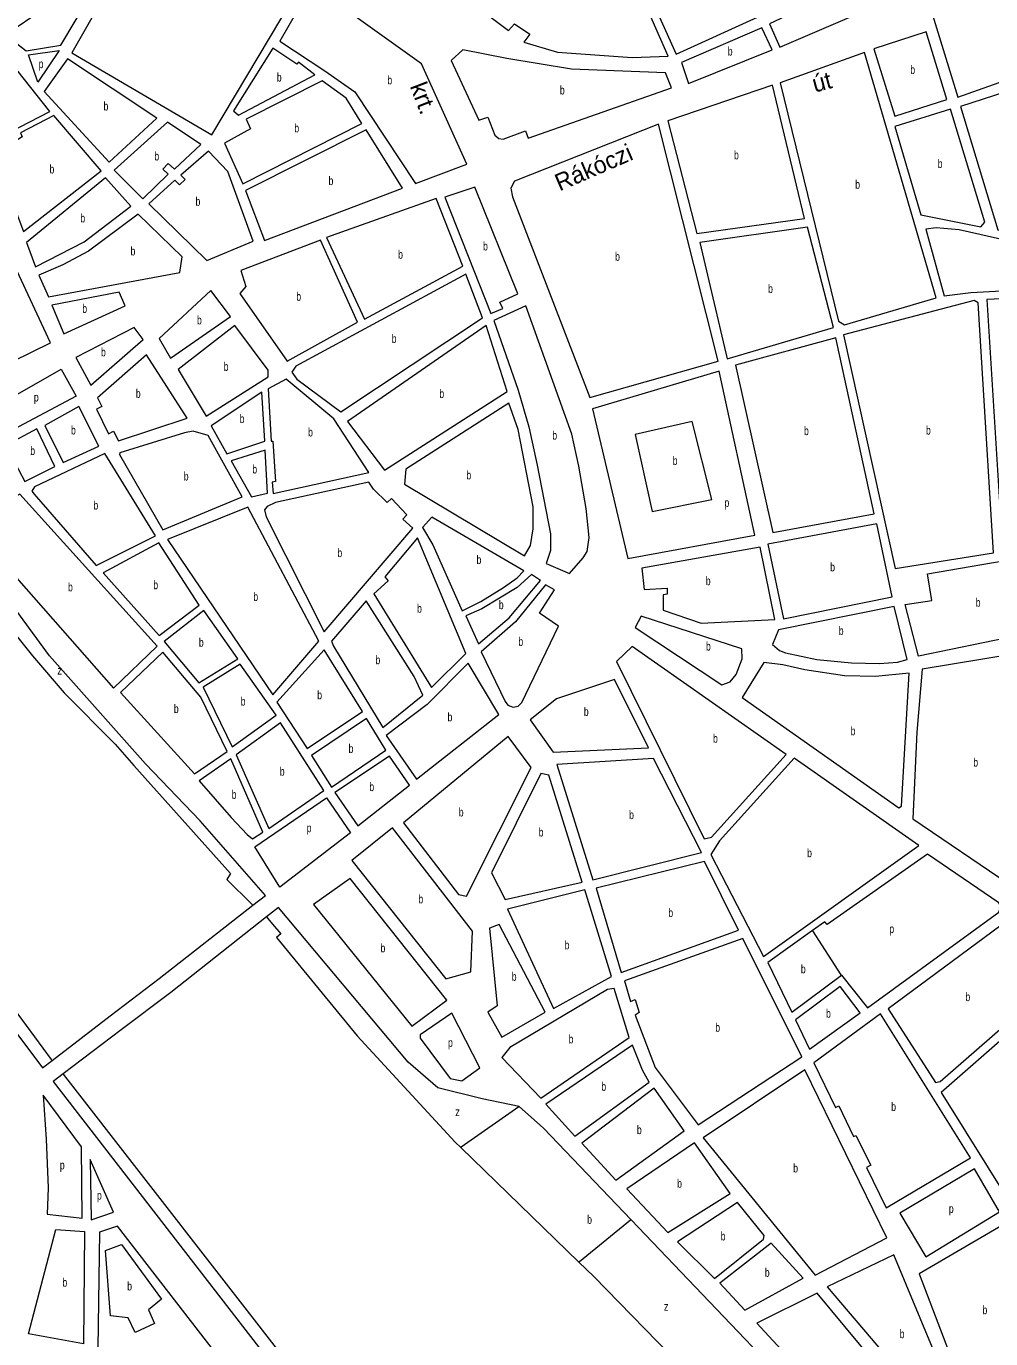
# Model space of a CAD drawing. Extents: x 639657 to 671642, y 222838 to 252123.
# Drawn here: x 650406 to 651529, y 237569 to 239098 of the extents above; entities that cross this region are included whole.
import ezdxf
from ezdxf.enums import TextEntityAlignment as Align

# ---------------------------------------------------------------- set-up
doc = ezdxf.new("R2010")
doc.units = 0
doc.header["$LTSCALE"] = 4
for name, color, linetype, lineweight in [('1', 7, 'Continuous', 13), ('21', 7, 'Continuous', 13), ('5', 7, 'Continuous', 13)]:
    doc.layers.add(name, color=color, linetype=linetype, lineweight=lineweight)
doc.layers.add('22', color=7, linetype='Continuous')
doc.layers.add('7', color=7, linetype='Continuous')

msp = doc.modelspace()

# ---------------------------------------------------------------- linework, layer by layer
at = {"layer": '1'}
for p, q in [((651335.9, 238054.94), (651321.786, 238044.772)), ((650435.975, 237893.286), (650503.669, 237945.254)), ((650516.475, 237929.011), (650448.665, 237877.763)), ((650424.791, 237884.701), (650435.975, 237893.286)), ((650448.665, 237877.763), (650437.005, 237868.951))]:
    msp.add_line(p, q, dxfattribs=at)
for points in [[(651181.04, 239275.82), (651090.38, 239226.7), (651162.83, 239065.19), (651257.81, 239108.41)], [(650729.9, 239152.49), (650574.42, 239242.31), (650527.3, 239186.86), (650458.88, 239066.9), (650621.89, 238971.19)], [(650982.54, 239168.4), (650941.33, 239112.42), (650967.71, 239092.62), (650974.67, 239100.69), (650992.44, 239088.38), (650985.48, 239079.23), (651024.73, 239067.52), (651111.51, 239061.31), (651153.7, 239063.02), (651083.4, 239222.92), (651039.4, 239200.78), (651016.39, 239167.41), (651002.39, 239178.66), (650991.15, 239163.59)], [(651579.84, 239163.76), (651460.08, 239116.05), (651490.98, 239015.18), (651611.18, 239057.9)], [(651392.54, 239157.65), (651271.8, 239100.39), (651283.68, 239073.49), (651411.42, 239128.69)], [(650405.77, 239069.07), (650446.15, 239075.89), (650481.78, 239135.71), (650467.8, 239142.65), (650426.75, 239117.9), (650382.01, 239087.64)], [(650738.51, 239145.53), (650701.09, 239080.44), (650753.82, 239045.67), (650788.65, 239021.32), (650859.22, 238914.61), (650919.02, 238937.07), (650866.06, 239054.02)], [(651262.68, 239096.07), (651169.11, 239055.39), (651177.28, 239031.22), (651274.57, 239070.32)], [(651454.24, 239091.34), (651393.06, 239071.31), (651417.45, 238992.98), (651478.09, 239012.46)], [(650361.62, 239077.38), (650311.72, 239059.52), (650333.85, 239020.37), (650363.01, 238962.43), (650433.28, 238998.61), (650395.01, 239046.85)], [(650721.03, 239053.63), (650693.05, 239072.36), (650647.06, 238999.19), (650652.98, 238994.37), (650742.13, 239041.35), (650722.98, 239056.1)], [(650408.275, 239064.5), (650444.346, 239069.421), (650419.218, 239032.488)], [(650454.06, 239059.9), (650426.77, 239021.69), (650502.56, 238939.45), (650557.92, 238990.89)], [(650956.34, 238966.93), (650961.54, 238966.23), (650987.34, 238975.88), (650990.63, 238967.51), (651157.57, 239025.96), (651150.53, 239043.67), (651040.91, 239047.68), (650965.65, 239060.38), (650914.58, 239070.45), (650900.64, 239058.06), (650932.99, 238988.37), (650943.33, 238992.07), (650951.7, 238970.97)], [(651382.33, 239066.99), (651284.13, 239031.84), (651352.03, 238754.39), (651359.03, 238750.11), (651465.83, 238781.52)], [(651663.28, 239059.1), (651494.23, 239004.44), (651537.59, 238860.64), (651675.72, 238830.92), (651669.2, 239054.82)], [(650778.48, 239014.09), (650750.63, 239034.07), (650662.12, 238989.56), (650666.99, 238978.29), (650636.96, 238961.56), (650658.03, 238914.35), (650796.92, 238984.48)], [(651275.01, 239029.13), (651153.19, 238987.48), (651186.85, 238856.54), (651312.49, 238874.04)], [(651482.42, 239001.19), (651417.48, 238981.16), (651447.84, 238878.14), (651517.71, 238864.35), (651522.53, 238869.73)], [(650401.13, 238968.98), (650368.42, 238948.48), (650402.51, 238858.88), (650493.08, 238929.52), (650438.13, 238993.79), (650398.97, 238973.81)], [(650570.28, 238986.09), (650508.13, 238930.06), (650541.52, 238896.85), (650570.99, 238925.39), (650565.06, 238931.29), (650571.3, 238937.93), (650578.49, 238931.32), (650609.37, 238960.14)], [(651142.46, 238983.69), (650974.52, 238917.22), (650970.24, 238909.16), (650972.42, 238898.96), (651062.22, 238665.6), (651211.97, 238707.86)], [(650801.66, 238977.28), (650661.28, 238906.3), (650683.46, 238848.35), (650843.96, 238909.23)], [(650579.06, 238918.43), (650548.52, 238890.96), (650616.38, 238825.07), (650670.26, 238847.58), (650640.63, 238928.7), (650618.18, 238952.38), (650586.03, 238924.36), (650590.93, 238919.48), (650584.45, 238913.08)], [(650498.12, 238921.1), (650406.3, 238845.99), (650416.59, 238817.55), (650473.44, 238846.71), (650527.58, 238888.22)], [(650928.22, 238910.24), (650893.34, 238898.87), (650946.89, 238763.12), (650960.84, 238769.06), (650957.57, 238776.57), (650978.52, 238786.3)], [(650883.14, 238897.23), (650755.42, 238851.77), (650799.73, 238756.81), (650914.51, 238818.35)], [(650448.27, 238819.79), (650420.37, 238807.9), (650431.72, 238782.68), (650584.73, 238811.02), (650587.36, 238829.29), (650536.2, 238879.11), (650478.31, 238835.98)], [(651315.75, 238863.84), (651190.64, 238845.81), (651222.17, 238710.57), (651346.14, 238746.86)], [(651465.61, 238863.15), (651453.8, 238861.51), (651474.96, 238783.7), (651506.1, 238787.53), (651636.07, 238794.84), (651641.97, 238798.61), (651644.61, 238812.04), (651643.51, 238822.78), (651638.66, 238827.6), (651492.47, 238860.53)], [(650748.45, 238848.52), (650655.62, 238813.36), (650661.58, 238794.58), (650654.62, 238786.5), (650709.62, 238707.69), (650791.68, 238753.03)], [(650392.41, 238818.56), (650326.36, 238789.11), (650350.49, 238745.7), (650370.56, 238755.66), (650376.5, 238745.47), (650372.74, 238743.85), (650390.56, 238707.91), (650434.01, 238728.97)], [(650720.96, 238686.78), (650772.09, 238648.78), (650937.29, 238758.34), (650917.76, 238809.23), (650719.85, 238701.81), (650715.03, 238694.82)], [(650513.89, 238788.27), (650435.51, 238773.02), (650449.56, 238739.76), (650520.91, 238772.18)], [(650620.77, 238790.17), (650560.77, 238734.15), (650573.72, 238711.09), (650643.95, 238759.62)], [(651636.1, 238784.64), (651524.92, 238779.53), (651542.84, 238487.81), (651594.92, 238497.52)], [(650987.69, 238772.36), (650950.67, 238755.07), (650978.82, 238674.04), (650991.29, 238631.1), (651001.08, 238586.55), (651016.34, 238506.56), (651016.39, 238487.22), (651011.6, 238472.17), (651038.49, 238460.42), (651054.56, 238478.73), (651059.37, 238486.26), (651061.47, 238502.38), (651058.16, 238536.21), (651049.43, 238585.6), (651041.27, 238622.64)], [(651509.89, 238778.41), (651357.98, 238738.3), (651417.81, 238466.2), (651532.71, 238484.74), (651514.73, 238775.74)], [(650531.73, 238746.96), (650463.6, 238711.87), (650480.88, 238679.68), (650541.97, 238733.02)], [(650648.81, 238749.43), (650582.89, 238698.22), (650615.26, 238643.52), (650687.65, 238689.37), (650687.63, 238697.43)], [(650941.73, 238749.11), (650780.18, 238637.52), (650823.31, 238580.7), (650965.94, 238672.39)], [(651348.86, 238735.05), (651231.85, 238703.08), (651275.36, 238508.26), (651393.47, 238530.04)], [(650545.78, 238715.31), (650488.98, 238665.2), (650493.84, 238655.01), (650487.51, 238651.76), (650501.76, 238623), (650507.61, 238626.25), (650513.29, 238614.78), (650593.25, 238641.31)], [(650446.703, 238698.521), (650463.978, 238667.089), (650378.386, 238621.512), (650362.681, 238650.587)], [(651213.07, 238696.05), (651065.48, 238652.18), (651106.78, 238477.77), (651254.42, 238504.99)], [(650708.78, 238686.64), (650687.69, 238675.41), (650691.08, 238614.72), (650693.23, 238614.73), (650696.04, 238567.47), (650692.13, 238567), (650693.39, 238553.49), (650805.05, 238577.96), (650764.06, 238640.7)], [(650683.64, 238614.65), (650680.18, 238671.63), (650621.2, 238632.26), (650639.65, 238599.82)], [(650968.12, 238658.97), (650848.01, 238581.84), (650846.45, 238564.65), (650986.33, 238481.23), (650993.28, 238493.07), (650996.45, 238512.41), (650996.38, 238538.19), (650978.69, 238628.23)], [(650466.98, 238654.94), (650427.3, 238632.81), (650448.9, 238589.9), (650490.21, 238608.81)], [(650418.17, 238629.03), (650382.24, 238609.59), (650404.38, 238567.76), (650439.24, 238585.04)], [(650514.4, 238599.2), (650565.13, 238511.25), (650657.42, 238549.64), (650617.6, 238621.23), (650600.27, 238626.29), (650590.07, 238624.12), (650514.94, 238600.82)], [(650415.16, 238552.75), (650487.36, 238469.68), (650556.56, 238504.25), (650497.21, 238600.23), (650415.38, 238561.5), (650412.46, 238556.5)], [(650644.35, 238591.55), (650668.16, 238549.67), (650686.85, 238554), (650684.28, 238604.26)], [(650398.51, 238552.7), (650361.5, 238532.73), (650394.48, 238455.47), (650507.63, 238326.86), (650558.52, 238375.88)], [(650685.41, 238526.62), (650752.92, 238392.51), (650856.26, 238513.11), (650844.41, 238523.82), (650849.23, 238528.67), (650831.45, 238547.96), (650826.1, 238543.11), (650810.48, 238558.64), (650805.08, 238566.68), (650696.11, 238543.3), (650686.45, 238538.43), (650683.24, 238534.67)], [(650664.04, 238537.77), (650570.54, 238499.99), (650692.96, 238319.3), (650746.5, 238381.75)], [(650878.24, 238526.06), (650867.53, 238514.21), (650879.41, 238493.83), (650913.46, 238417.12), (650935.45, 238427.92), (650961.72, 238444.1), (650977.81, 238455.42), (650985.31, 238463.5)], [(651396.72, 238518.23), (651269.49, 238494.82), (651287.99, 238407.88), (651414.68, 238433.43)], [(650560.34, 238496.2), (650495.44, 238461.11), (650560.64, 238388.24), (650607.3, 238423.79)], [(650827.42, 238451.8), (650810.81, 238436.71), (650877.71, 238327.86), (650917.89, 238367.18), (650861.66, 238501.84), (650823.65, 238456.62)], [(651260.9, 238491.04), (651122.92, 238466.53), (651125.68, 238441.84), (651152.53, 238443.51), (651152.55, 238436.53), (651147.72, 238435.45), (651147.76, 238417.73), (651191.85, 238402.8), (651277.78, 238406.78)], [(651571.17, 238459.81), (651590.39, 238459.81), (651595.72, 238395.4), (651445.03, 238364.08), (651429.479, 238424.492), (651460.65, 238429.11), (651455.81, 238460.08), (651568.77, 238479.54)], [(650936.55, 238419.33), (650917.77, 238411.22), (650932.77, 238378.76), (650968.4, 238408.78), (651004.67, 238452.27), (650994.45, 238459.23), (650977.84, 238444.15)], [(650975.8, 238404.39), (650935.61, 238369.37), (650963.7, 238311.44), (650966.93, 238307.15), (650972.85, 238305.02), (650978.75, 238306.11), (650983.04, 238310.41), (651025.77, 238399.16), (651003.7, 238414.14), (651021.35, 238441.58), (651010.6, 238447.46)], [(650612.78, 238417.5), (650566.56, 238381.27), (650606.98, 238333.04), (650652.11, 238361.22)], [(650801.7, 238428.63), (650761.54, 238381.79), (650763.71, 238375.89), (650821.22, 238281.1), (650867.81, 238318.62), (650857.8, 238340.69)], [(651420.8, 238357.19), (651432.07, 238360.45), (651416.86, 238422.16), (651281.936, 238394.935), (651275.18, 238377.77), (651283.25, 238370.81), (651290.24, 238368.14), (651326.79, 238360.18), (651367.08, 238356.52), (651399.85, 238355.53)], [(651239.2, 238372.85), (651122, 238410.68), (651115.05, 238397.78), (651216.22, 238330.91), (651225.88, 238334.15), (651232.84, 238342.76), (651239.77, 238361.04)], [(650564.99, 238368.91), (650515.7, 238322.05), (650601.9, 238227.21), (650639.96, 238253.09), (650609.17, 238316.39)], [(650752.98, 238371.57), (650697.82, 238310.72), (650732.88, 238256.57), (650797.52, 238299.96)], [(651111.53, 238375.55), (651093.57, 238357.9), (651195.63, 238151.36), (651204.22, 238153.53), (651290.88, 238249.78)], [(651593.17, 238372.66), (651449.29, 238349.21), (651443.04, 238275.63), (651438.48, 238174.66), (651550.95, 238098.69), (651560.61, 238100.87)], [(650654.85, 238354.93), (650611.83, 238328.22), (650645.86, 238258.48), (650696.78, 238295.68)], [(650872.93, 238307.97), (650825.22, 238271.86), (650860.28, 238220.92), (650956.22, 238296.38), (650920.61, 238355.9)], [(651265.03, 238356.8), (651239.89, 238315.93), (651422.33, 238187.51), (651425.55, 238189.67), (651434.26, 238344.34), (651395.06, 238340.48), (651359.07, 238341.47), (651312.86, 238348.33), (651287.06, 238354.17)], [(651023.59, 238314.5), (650992.75, 238289.97), (651019.53, 238252.4), (651130.67, 238257.53), (651090.94, 238336.95)], [(650702.18, 238286.56), (650650.18, 238249.36), (650688.55, 238163.52), (650752.35, 238207.74)], [(650802.07, 238291.67), (650738.11, 238248.65), (650761.47, 238211.53), (650824.85, 238254.84)], [(650967.02, 238270.57), (650845.16, 238170.25), (650909.47, 238086.73), (650918.61, 238084.6), (650993.97, 238234.65)], [(650829.05, 238247.69), (650765.25, 238205.63), (650792.21, 238166.49), (650852.24, 238213.92)], [(650644.28, 238244.51), (650607.29, 238219.17), (650644.47, 238176.3), (650663.32, 238156.47), (650669.25, 238151.66), (650681.58, 238159.21)], [(651136.3, 238245.21), (651024.04, 238237.95), (651065.75, 238103.77), (651192.35, 238135.45)], [(651203.2, 238133.12), (651264.74, 238014.57), (651445.45, 238143.93), (651300.15, 238245.62), (651213.36, 238149.26)], [(651005.27, 238227.7), (650947.7, 238111.78), (650963.58, 238080.85), (651053.4, 238101.05), (651014.41, 238225.57)], [(650755.423, 238199.372), (650783.576, 238158.678), (650701.125, 238095.028), (650672.07, 238142.176)], [(650832.45, 238164.42), (650785.27, 238126.16), (650894.68, 237988.4), (650923.67, 237996.53), (650925.69, 238043.8)], [(651195.7, 238125.04), (651069.54, 238094.11), (651098.79, 237995.89), (651235.66, 238045.11)], [(650783.18, 238105.21), (650740.28, 238075.02), (650855.07, 237933.51), (650895.82, 237963.69)], [(651056.65, 238091.93), (650966.46, 238069.68), (651019.93, 237953.8), (651087.53, 237991.03)], [(650945.56, 238047.61), (650954.4, 237956.9), (650943.64, 237949.65), (650959.7, 237920.41), (651010.35, 237949.65), (650956.83, 238051.93)], [(651549.89, 238057.18), (651409.94, 237953.7), (651464.96, 237867.9), (651470.33, 237868.98), (651618.8, 237998.27), (651618.78, 238007.4), (651612.85, 238014.37)], [(651240.52, 238035.46), (651102.58, 237986.23), (651109.63, 237962.08), (651114.99, 237964.24), (651119.87, 237949.21), (651115.04, 237945.98), (651138.29, 237885.34), (651188.42, 237818.33), (651309.09, 237897.59)], [(651641.88, 238005.31), (651471.43, 237856.1), (651554.5, 237723.1), (651603.16, 237707.06), (651679, 237983.38)], [(650969.02, 237908.55), (650959.91, 237896.71), (651005.16, 237849.56), (651108.12, 237920.18), (651090.79, 237977.07), (651082.73, 237975.98)], [(651353.97, 237979.7), (651302, 237940.54), (651318.2, 237906.74), (651377.19, 237948.78)], [(650901.76, 237948.67), (650864.76, 237923.33), (650864.77, 237919.57), (650899.81, 237872.39), (650913.25, 237869.74), (650934.16, 237884.83)], [(651400.82, 237947.77), (651323.08, 237890.64), (651348.46, 237838.6), (651352.21, 237840.76), (651369.5, 237804.81), (651372.18, 237805.9), (651389.46, 237771.56), (651384.63, 237768.86), (651407.31, 237721.65), (651505.92, 237780.03)], [(651111.9, 237911.06), (651011.09, 237842.59), (651045.02, 237805.08), (651131.35, 237868.14), (651123.48, 237882)], [(651312.89, 237882.56), (651194.37, 237803.3), (651324.78, 237643.56), (651408.47, 237686.74)], [(650430.241, 237714.481), (650471.15, 237709.759), (650470.013, 237792.763), (650425.689, 237853.026), (650429.099, 237801.859), (650431.372, 237745.007)], [(651053.1, 237797.04), (651092.43, 237754.17), (651172.33, 237811.3), (651137.28, 237861.17)], [(651184.18, 237797.37), (651105.35, 237743.99), (651153.29, 237693.09), (651225.69, 237738.39)], [(650481.492, 237707.902), (650507.518, 237716.581), (650480.242, 237777.981)], [(651423.44, 237715.79), (651453.66, 237664.83), (651539.47, 237717.15), (651510.34, 237767.03)], [(651234.32, 237728.2), (651164.6, 237682.37), (651207.68, 237639.51), (651264.51, 237685.31), (651265.57, 237689.61)], [(650472.6, 237563.26), (650408.44, 237575.14), (650440.35, 237696.73), (650473.68, 237694.24)], [(650491.31, 237693.32), (650485.16, 237289.17), (650635.82, 237265.4), (650769.78, 237367.5), (650512.08, 237700.61)], [(651552.51, 237707.06), (651445.91, 237644.96), (651505, 237490.21), (651528.24, 237488.84), (651570.98, 237580.26), (651599.7, 237692.06)], [(651273.65, 237680.5), (651213.61, 237634.15), (651242.69, 237602.54), (651310.82, 237639.77)], [(651416.62, 237666.95), (651338.78, 237629.63), (651472.41, 237473.13), (651492.26, 237484.99)], [(651326.98, 237622.62), (651256.7, 237587.53), (651407.53, 237424.62), (651457.93, 237465.03)]]:
    msp.add_lwpolyline(points, close=True, dxfattribs=at)
for points in [[(650669.682, 238074.089), (650684.47, 238085.63), (650608.49, 238172.44), (650544.93, 238238.87), (650432.86, 238364.8), (650356.3, 238468.8), (650303.43, 238555.67), (650275.88, 238611.46), (650263.708, 238604.998)], [(649995.057, 238462.381), (649995.396, 238461.92), (650166.55, 238229.43), (650424.791, 237884.701)], [(651355.59, 237992.77), (651385.77, 237954.71), (651538.58, 238066.28), (651540.72, 238072.2), (651538.56, 238077.03), (651455.68, 238133.75), (651338.78, 238051.82), (651335.9, 238054.94)], [(650503.669, 237945.254), (650560.59, 237988.95), (650669.682, 238074.089)], [(650979.93, 237839.83), (650936.94, 237848.85), (650885.33, 237861.61), (650850.87, 237891.6), (650699.54, 238071.64), (650685.539, 238060.581)], [(650685.539, 238060.581), (650574.11, 237972.57), (650516.475, 237929.011)], [(651321.786, 238044.772), (651269.8, 238007.32), (651297.68, 237949.66), (651355.59, 237992.77)], [(650437.005, 237868.951), (650727.016, 237494.813), (651027.885, 237098.112), (651042.397, 237109.007)], [(651110.355, 237707.918), (651008.47, 237814.65), (650979.93, 237839.83)], [(651340.617, 237334.755), (651403.35, 237378.96), (651292.87, 237516.72), (651110.355, 237707.918)]]:
    msp.add_lwpolyline(points, dxfattribs=at)
at = {"layer": '21'}
for points in [[(651115.079, 238622.369), (651134.855, 238532.734), (651204.569, 238546.687), (651181.331, 238637.38)], [(650498.182, 237671.97), (650516.612, 237679.061), (650563.209, 237615.387), (650548.434, 237602.879), (650555.253, 237586.961), (650532.523, 237576.727), (650524.567, 237593.783), (650504.11, 237596.057)]]:
    msp.add_lwpolyline(points, close=True, dxfattribs=at)
for points in [[(651355.59, 237992.77), (651355.265, 237993.27), (651322.111, 238044.272), (651321.786, 238044.772)], [(650979.93, 237839.83), (650979.43, 237839.479), (650912.371, 237792.336), (650911.871, 237791.985)], [(651110.355, 237707.918), (651109.855, 237707.511), (651050.192, 237658.938), (651049.693, 237658.531)]]:
    msp.add_lwpolyline(points, dxfattribs=at)
at = {"layer": '5'}
for p, q in [((650370.23, 238417.65), (650412.99, 238364.74)), ((650412.99, 238364.74), (650450.06, 238321.36)), ((650450.06, 238321.36), (650509.25, 238261.58)), ((650509.25, 238261.58), (650530.99, 238237.07)), ((650530.99, 238237.07), (650643.57, 238111.3)), ((650643.57, 238111.3), (650639.3, 238104.31)), ((650702.54, 238040.77), (650697.4, 238036.78)), ((650697.4, 238036.78), (650791.17, 237922.07)), ((650791.17, 237922.07), (650905.37, 237798.28)), ((650435.415, 237893.971), (650435.975, 237893.286)), ((651066.93, 237641.84), (651174.11, 237532))]:
    msp.add_line(p, q, dxfattribs=at)
for points in [[(650639.3, 238104.31), (650668.46, 238075.305), (650669.682, 238074.089)], [(650685.539, 238060.581), (650687.255, 238058.581), (650692.809, 238052.11), (650702.54, 238040.77)], [(650356.72, 238000.12), (650434.888, 237894.68), (650435.415, 237893.971)], [(650448.665, 237877.763), (650449.017, 237877.31), (650999.5, 237169.27)], [(650905.37, 237798.28), (650911.871, 237791.985), (651049.693, 237658.531), (651066.93, 237641.84)]]:
    msp.add_lwpolyline(points, dxfattribs=at)

# ---------------------------------------------------------------- texts
at = {"layer": '22'}
for s, rotation, p in [('út', 14.835, (651335.082, 239023.292)), ('krt.', 290.922, (650859.072, 239010.609)), ('Rákóczi', 23.37, (651070.711, 238924.203))]:
    msp.add_text(s, height=20, rotation=rotation, dxfattribs=at).set_placement(p, align=Align.CENTER)
at = {"layer": '7'}
for s, width, p in [('b', 0.75, (651223.029, 239063.645)), ('p', 0.75, (650420.253, 239048.957)), ('b', 0.75, (650697.759, 239033.365)), ('b', 0.75, (651435.623, 239042.16)), ('b', 0.75, (650826.52, 239030.07)), ('b', 0.75, (651027.442, 239018.34)), ('b', 0.75, (650495.878, 238999.675)), ('b', 0.75, (650718.124, 238974.21)), ('b', 0.75, (650555.076, 238941.47)), ('b', 0.75, (651230.266, 238942.835)), ('b', 0.75, (650432.921, 238926.335)), ('b', 0.75, (651467.518, 238932.77)), ('b', 0.75, (650757.948, 238912.815)), ('b', 0.75, (651371.488, 238908.55)), ('b', 0.75, (650603.027, 238888.725)), ('b', 0.75, (650468.881, 238869.325)), ('b', 0.75, (650937.973, 238836.68)), ('b', 0.75, (650527.293, 238830.895)), ('b', 0.75, (650839.015, 238827.02)), ('b', 0.75, (651091.779, 238824.645)), ('b', 0.75, (651269.981, 238787.205)), ('b', 0.75, (650720.403, 238778.105)), ('b', 0.75, (650471.127, 238764.015)), ('b', 0.75, (650604.68, 238750.63)), ('b', 0.75, (650831.506, 238729.005)), ('b', 0.75, (650492.911, 238713.32)), ('b', 0.75, (650635.778, 238696.475)), ('b', 0.75, (650533.539, 238665.045)), ('b', 0.75, (650887.061, 238664.905)), ('p', 0.75, (650414.756, 238660.768)), ('b', 0.75, (650654.376, 238635.725)), ('b', 0.75, (650457.943, 238622.42)), ('b', 0.75, (650734.161, 238620.065)), ('b', 0.75, (651311.785, 238621.655)), ('b', 0.75, (651453.848, 238622.305)), ('b', 0.75, (651018.585, 238616.39)), ('b', 0.75, (650410.504, 238598.395)), ('b', 0.75, (650669.159, 238576.965)), ('b', 0.75, (651158.813, 238586.91)), ('b', 0.75, (650589.366, 238568.77)), ('b', 0.75, (650918.528, 238570.1)), ('b', 0.75, (650484.1, 238534.955)), ('p', 0.75, (651219.148, 238538.02)), ('b', 0.75, (650768.312, 238479.595)), ('b', 0.75, (650930.373, 238471.59)), ('b', 0.75, (651342.327, 238463.055)), ('b', 0.75, (650454.489, 238439.78)), ('b', 0.75, (650553.845, 238442.22)), ('b', 0.75, (651197.425, 238446.92)), ('b', 0.75, (650670.362, 238428.535)), ('b', 0.75, (650956.347, 238418.995)), ('b', 0.75, (651511.852, 238421.81)), ('b', 0.75, (650861.115, 238414.85)), ('b', 0.75, (651352.305, 238388.845)), ('b', 0.75, (650606.94, 238375.27)), ('b', 0.75, (650979.115, 238376.24)), ('b', 0.75, (651197.588, 238370.795)), ('b', 0.75, (650812.612, 238354.865)), ('z', 0.8, (650442.111, 238342.774)), ('b', 0.75, (650744.8, 238314.07)), ('b', 0.75, (650577.795, 238298.06)), ('b', 0.75, (650655.653, 238306.705)), ('b', 0.75, (650896.587, 238288.41)), ('b', 0.75, (651055.377, 238294.675)), ('b', 0.75, (651366.137, 238272.155)), ('b', 0.75, (650781.302, 238251.6)), ('b', 0.75, (651205.809, 238263.455)), ('b', 0.75, (651508.997, 238235.675)), ('b', 0.75, (650701.195, 238225.04)), ('b', 0.75, (650805.53, 238207.09)), ('b', 0.75, (650645.079, 238198.085)), ('b', 0.75, (650909.69, 238177.585)), ('b', 0.75, (651108.09, 238174.49)), ('p', 0.75, (650732.516, 238159.199)), ('b', 0.75, (651002.769, 238154.275)), ('b', 0.75, (651315.447, 238130.095)), ('b', 0.75, (650862.632, 238076.41)), ('b', 0.75, (651153.771, 238060.465)), ('p', 0.75, (651411.225, 238041.705)), ('b', 0.75, (651032.924, 238022.865)), ('b', 0.75, (650818.47, 238019.36)), ('b', 0.75, (651308.181, 237995.011)), ('b', 0.75, (650971.394, 237986.17)), ('b', 0.75, (651499.833, 237962.54)), ('b', 0.75, (651337.472, 237943.22)), ('b', 0.75, (651208.436, 237926.895)), ('p', 0.75, (650897.129, 237909.205)), ('b', 0.75, (651037.583, 237913.315)), ('b', 0.75, (651075.723, 237858.07)), ('z', 0.8, (650905.62, 237828.687)), ('b', 0.75, (651413.39, 237834.71)), ('b', 0.75, (651117.153, 237807.67)), ('p', 0.75, (650445.01, 237766.611)), ('b', 0.75, (651299.22, 237763.06)), ('b', 0.75, (651164.029, 237745.23)), ('p', 0.75, (650488.197, 237731.362)), ('b', 0.75, (651059.213, 237703.197)), ('p', 0.75, (651480.573, 237715.93)), ('b', 0.75, (651214.782, 237683.855)), ('b', 0.75, (651266.19, 237641.52)), ('b', 0.75, (650447.993, 237629.995)), ('b', 0.75, (650523.431, 237625.62)), ('z', 0.8, (651148.647, 237602.026)), ('b', 0.75, (651519.692, 237597.95)), ('b', 0.75, (651423.283, 237570.04))]:
    msp.add_text(s, height=10, dxfattribs=dict(at, width=width)).set_placement(p)

doc.saveas('drawing.dxf')
